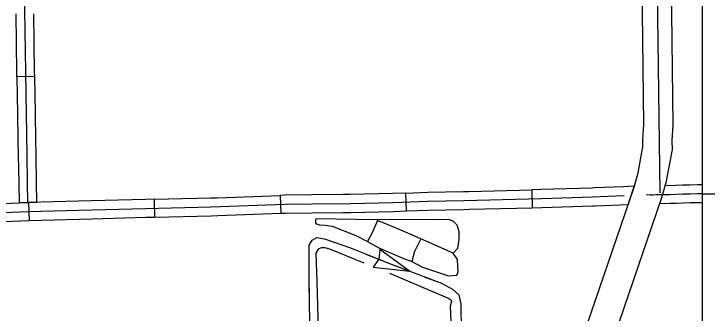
# Model space of a CAD drawing. Extents: x 1127717 to 1741049, y 2026793 to 2244711.
# Drawn here: x 1343854 to 1349674, y 2101523 to 2104033 of the extents above; entities that cross this region are included whole.
import ezdxf

# ---------------------------------------------------------------- set-up
doc = ezdxf.new("R2010")
doc.units = 0
for name, color, linetype in [('1', 7, 'Continuous'), ('10', 7, 'Continuous'), ('31', 7, 'Continuous'), ('35', 7, 'Continuous'), ('43', 7, 'Continuous'), ('5', 7, 'Continuous')]:
    doc.layers.add(name, color=color, linetype=linetype)

msp = doc.modelspace()

# ---------------------------------------------------------------- linework, layer by layer
at = {"layer": '1'}
msp.add_line((1349634.2, 2102524.9), (1352643.1, 2102524.9), dxfattribs=at)
msp.add_lwpolyline([(1349634.2, 2111942.3), (1278362.7, 2111942.3), (1278362.7, 2066677.1), (1349634.2, 2066677.1)], close=True, dxfattribs=at)
at = {"layer": '10'}
for points in [[(1349082.7, 2107825.3), (1349138.8, 2103106.6), (1349131.2, 2102977), (1349131.8, 2102916.7), (1349088.5, 2102686.1), (1349055.1, 2102567.4), (1348664.5, 2101424.5), (1348636.4, 2101355.3), (1348588.9, 2101173.7), (1348561.7, 2101044.1), (1348542.8, 2100919.3), (1348488.4, 2100639.6), (1348422, 2100058.3), (1348396.7, 2099907.6), (1348222, 2099275.6), (1348166.8, 2098972.2), (1348173, 2098814.9), (1348191.9, 2096871.4), (1348173.5, 2095757.2), (1348168.9, 2095037.5), (1348170, 2094675.9)], [(1348420, 2094676.6), (1348418.9, 2095037.1), (1348423.5, 2095754.4), (1348441.9, 2096870.6), (1348422.9, 2098821.1), (1348417.7, 2098954.5), (1348466, 2099219.8), (1348641.1, 2099853.5), (1348669.6, 2100023.4), (1348735.7, 2100601.5), (1348789.1, 2100876.6), (1348807.8, 2100999.6), (1348832.4, 2101116.3), (1348874.2, 2101276.3), (1348898.8, 2101337), (1349293.9, 2102493.1), (1349332.1, 2102629.1), (1349382.1, 2102894.8), (1349381.3, 2102970.9), (1349388.9, 2103100.6), (1349332.7, 2107828.3)]]:
    msp.add_lwpolyline(points, dxfattribs=at)
at = {"layer": '31'}
for p, q in [((1344029.4, 2103507.4), (1343879.5, 2103504.8)), ((1347150.2, 2102380.7), (1347144.5, 2102530.5)), ((1348201.1, 2102557.5), (1348204.9, 2102407.5)), ((1345037.9, 2102328.5), (1345034.3, 2102478.5)), ((1346088.9, 2102510.2), (1346094.3, 2102360.3)), ((1344047.6, 2102451.5), (1343897.7, 2102449)), ((1343978.4, 2102450.4), (1343982.5, 2102300.4)), ((1347150.2, 2102380.7), (1347150.2, 2102380.7)), ((1345037.9, 2102328.5), (1345037.9, 2102328.5))]:
    msp.add_line(p, q, dxfattribs=at)
for points in [[(1343972.6, 2102450.2), (1343969.9, 2102614.8), (1343965.9, 2102850.4), (1343959.8, 2103192.7), (1343953.8, 2103543.1), (1343947.8, 2104064.3), (1343943.7, 2104461), (1343933.7, 2104843.6), (1343925.6, 2105067.1), (1343919.6, 2105401.9), (1343909.5, 2105706), (1343907.5, 2106026.1), (1343905.5, 2106364.4), (1343905.5, 2106658.4), (1343897.4, 2106842.2), (1343891.4, 2107039.5), (1343887.4, 2107424.1), (1343878.9, 2107659.1)], [(1343879.5, 2103504.8), (1343878.8, 2103542), (1343873.1, 2104033.2)], [(1344029.4, 2103507.4), (1344028.8, 2103544.1), (1344023.1, 2104034.9)], [(1343879.5, 2103504.8), (1343884.9, 2103191.4), (1343888.6, 2102976.8)], [(1344038.6, 2102979.5), (1344034.8, 2103194), (1344029.4, 2103507.4)], [(1343888.6, 2102976.8), (1343890.9, 2102849.1), (1343894.9, 2102613.6), (1343897.7, 2102449)], [(1344047.6, 2102451.5), (1344044.9, 2102616.1), (1344040.9, 2102851.7), (1344038.6, 2102979.5)], [(1349060.8, 2102587.5), (1348972.4, 2102583.4), (1348727.6, 2102573.1)], [(1348733.9, 2102423.3), (1349009.8, 2102434.9), (1349055.1, 2102567.4), (1349060.8, 2102587.5)], [(1349322, 2102593.1), (1349410.5, 2102596), (1349467.6, 2102597.9), (1349528.7, 2102599.9), (1349592.4, 2102601), (1349634.2, 2102601.8)], [(1347144.5, 2102530.5), (1347033.5, 2102526.4), (1346677.6, 2102517.2), (1346619.1, 2102516.9)], [(1347144.5, 2102530.5), (1347328.2, 2102537.4), (1347628.7, 2102543), (1347673.2, 2102544.1)], [(1347673.2, 2102544.1), (1348201.1, 2102557.5)], [(1348727.6, 2102573.1), (1348709.8, 2102572.4), (1348281.6, 2102559.5), (1348201.1, 2102557.5)], [(1349161, 2102517.1), (1349193.9, 2102516.6), (1349202.8, 2102516.6), (1349218.4, 2102516.7), (1349242, 2102516.9), (1349273.5, 2102517.5), (1349313.4, 2102518.3), (1349360.1, 2102519.3), (1349413, 2102521.1), (1349470.1, 2102522.9), (1349530.6, 2102524.9), (1349593.7, 2102526), (1349634.2, 2102526.8)], [(1349161, 2102517.1), (1349193.9, 2102516.6), (1349202.8, 2102516.6), (1349218.4, 2102516.7), (1349242, 2102516.9), (1349273.5, 2102517.5), (1349313.4, 2102518.3), (1349360.1, 2102519.3), (1349413, 2102521.1), (1349470.1, 2102522.9), (1349530.6, 2102524.9), (1349593.7, 2102526), (1349634.2, 2102526.8)], [(1343973.9, 2102375.2), (1344400.3, 2102387), (1344959.8, 2102401.7), (1345508.3, 2102414.6), (1346132.2, 2102436.7), (1346356.7, 2102440.4), (1346678.8, 2102442.2), (1347035.9, 2102451.4), (1347330.3, 2102462.5), (1347630.3, 2102468), (1348283.7, 2102484.6), (1348712.5, 2102497.4), (1348975.7, 2102508.5), (1348978.5, 2102508.6)], [(1345034.3, 2102478.5), (1344958, 2102476.7), (1344506.3, 2102464.8)], [(1345034.3, 2102478.5), (1345506.1, 2102489.6), (1345561.3, 2102491.5)], [(1345561.3, 2102491.5), (1346088.9, 2102510.2)], [(1346619.1, 2102516.9), (1346355.9, 2102515.4), (1346130.3, 2102511.7), (1346088.9, 2102510.2)], [(1343451.3, 2102433.2), (1343622.8, 2102436.5), (1343971.4, 2102450.2), (1343978.4, 2102450.4)], [(1344506.3, 2102464.8), (1344398.3, 2102461.9), (1343978.4, 2102450.4)], [(1348204.9, 2102407.5), (1348285.7, 2102409.6), (1348715.2, 2102422.5), (1348733.9, 2102423.3)], [(1349276.6, 2102442.4), (1349362.2, 2102444.3), (1349415.4, 2102446.1), (1349472.5, 2102448), (1349532.5, 2102449.9), (1349595.1, 2102451.1), (1349634.2, 2102451.8)], [(1340993.1, 2101051.5), (1341003.1, 2101166.3), (1341005.1, 2101265), (1341001.1, 2101478.4), (1340995.1, 2101753), (1340995.1, 2102041), (1340993.1, 2102232.3), (1340995.1, 2102278.6), (1341019.2, 2102300.7), (1341031.3, 2102306.8), (1341071.6, 2102308.8), (1341425.8, 2102314.8), (1341725.7, 2102318.8), (1341987.4, 2102326.9), (1342317.5, 2102332.9), (1342695.8, 2102343), (1343184.9, 2102353.1), (1343625, 2102361.5), (1343973.9, 2102375.2)], [(1345566.6, 2102341.6), (1346094.3, 2102360.3)], [(1346094.3, 2102360.3), (1346134.1, 2102361.7), (1346357.6, 2102365.4), (1346620, 2102366.9)], [(1346620, 2102366.9), (1346680, 2102367.2), (1347038.2, 2102376.5), (1347150.2, 2102380.7)], [(1347150.2, 2102380.7), (1347332.4, 2102387.5), (1347632, 2102393), (1347677, 2102394.1)], [(1347677, 2102394.1), (1348204.9, 2102407.5)], [(1343703.1, 2102289.5), (1343976.4, 2102300.3), (1343982.5, 2102300.4)], [(1343982.5, 2102300.4), (1344402.4, 2102312), (1344510.3, 2102314.8)], [(1344510.3, 2102314.8), (1344961.7, 2102326.7), (1345037.9, 2102328.5)], [(1345037.9, 2102328.5), (1345510.5, 2102339.6), (1345566.6, 2102341.6)]]:
    msp.add_lwpolyline(points, dxfattribs=at)
at = {"layer": '35'}
for points in [[(1346390, 2102318.1), (1346386.8, 2102297.4), (1346386.8, 2102274.5), (1346419.5, 2102264.7), (1346468.6, 2102261.4), (1346527.6, 2102251.6), (1346724, 2102172.9), (1346822.3, 2102123.8), (1346917.2, 2102071.4), (1347120.2, 2101983), (1347195.5, 2101956.8), (1347283.9, 2101907.6), (1347503.3, 2101835.6), (1347572, 2101842.1), (1347585.1, 2101868.3), (1347578.6, 2101973.1), (1347542.6, 2102025.5), (1347581.9, 2102068.1), (1347591.7, 2102140.2), (1347591.7, 2102199.3)], [(1346390, 2102318.1), (1346902.2, 2102308.5), (1347400.7, 2102312.1), (1347509.9, 2102308.5), (1347542.6, 2102293.9), (1347571.7, 2102264.8), (1347591.7, 2102199.3)], [(1346907.4, 2102300.7), (1346861.5, 2102195.9), (1346822.3, 2102123.8)], [(1347542.6, 2102025.5), (1347270.8, 2102146.7), (1347058, 2102238.5), (1346907.4, 2102300.7)], [(1347270.8, 2102146.7), (1347218.4, 2102038.7), (1347195.5, 2101956.8)], [(1346794.1, 2101943), (1346507.9, 2102058.3), (1346468.6, 2102071.4), (1346432.6, 2102071.4), (1346409.7, 2102058.3), (1346390.1, 2102025.5), (1346396.6, 2101789.7), (1346413, 2101183.8)], [(1347496.7, 2101648.9), (1347011.3, 2101854.4)], [(1347528.8, 2101384.1), (1347519, 2101583.9), (1347532.1, 2101626.5), (1347496.7, 2101648.9)]]:
    msp.add_lwpolyline(points, dxfattribs=at)
at = {"layer": '43'}
for p, q in [((1346927.5, 2102057.9), (1346918.5, 2101976.3)), ((1347176.4, 2101875), (1346927.5, 2102057.9)), ((1346918.1, 2101975.2), (1346869.4, 2101909)), ((1346869.4, 2101909), (1347176.4, 2101875))]:
    msp.add_line(p, q, dxfattribs=at)
for points in [[(1346340.4, 2101235.8), (1346333.4, 2101829.1), (1346333.4, 2102094.4), (1346357.8, 2102136.3), (1346396.2, 2102157.2), (1346462.5, 2102146.8), (1346678.8, 2102070), (1347031.2, 2101930.4), (1347442.9, 2101773.3), (1347537.1, 2101724.4), (1347589.4, 2101675.6), (1347606.9, 2101602.3), (1347610.3, 2101371.9)], [(1346333.4, 2102093.7), (1346333.4, 2102094.4), (1346357.8, 2102136.3), (1346396.2, 2102157.2), (1346462.5, 2102146.8), (1346678.8, 2102070), (1346684.8, 2102067.6)], [(1346807.5, 2102019), (1347031.2, 2101930.4), (1347176.4, 2101875)], [(1346336.5, 2101565.7), (1346333.4, 2101829.1), (1346333.4, 2101961.7)], [(1347299.7, 2101827.9), (1347442.9, 2101773.3), (1347537.1, 2101724.4), (1347589.4, 2101675.6), (1347604.5, 2101612.3)]]:
    msp.add_lwpolyline(points, dxfattribs=at)
at = {"layer": '5'}
msp.add_lwpolyline([(1349279.5, 2102531.8), (1349209.3, 2107823.5)], dxfattribs=at)

doc.saveas('drawing.dxf')
